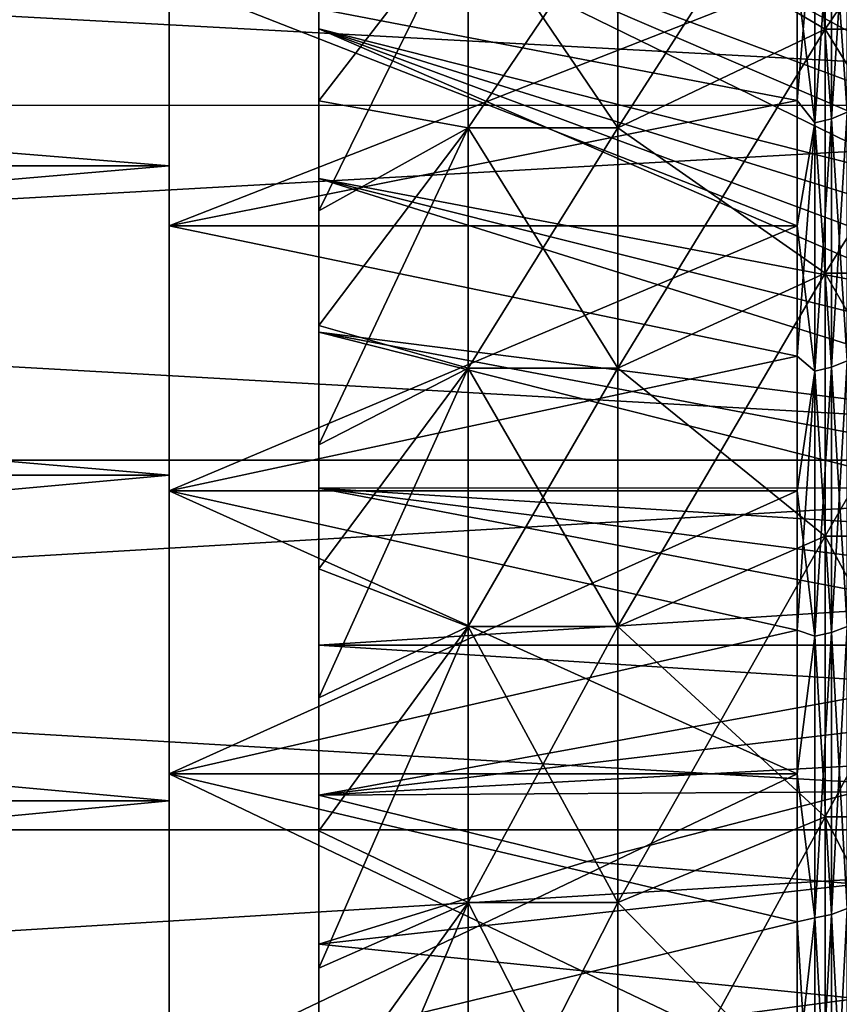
# Model space of a CAD drawing. Header units: metres. Extents: x -17 to 65, y -30 to 30.
# Tile 383 of 413: x 59.5 to 62.2, y 16.8 to 20.1. Entities that reach past the tile are written whole.
import ezdxf

# ---------------------------------------------------------------- set-up
doc = ezdxf.new("R2010")
doc.units = ezdxf.units.M
doc.layers.add('solid_508461', color=7, linetype='CONTINUOUS')

msp = doc.modelspace()

# ---------------------------------------------------------------- linework, layer by layer
at = {"layer": 'solid_508461'}
for points in [[(63.25, 19.96694, 2.587208), (60.5, 21.454752, 4.905576), (60.5, 21.870924, 4.584317)], [(63.25, 20.104059, 2.47698), (63.25, 19.96694, 2.587208), (60.5, 21.870924, 4.584317)], [(60.5, 21.870924, -4.584317), (63.25, 19.96694, -2.587208), (63.25, 20.104059, -2.47698)], [(60.5, 21.870924, -4.584317), (60.5, 21.454752, -4.905576), (63.25, 19.96694, -2.587208)], [(63.25, 19.6754, 2.784876), (60.5, 21.012035, 5.189188), (60.5, 21.454752, 4.905576)], [(63.25, 19.823833, 2.690006), (63.25, 19.6754, 2.784876), (60.5, 21.454752, 4.905576)], [(63.25, 19.96694, 2.587208), (63.25, 19.823833, 2.690006), (60.5, 21.454752, 4.905576)], [(60.5, 21.454752, -4.905576), (63.25, 19.823833, -2.690006), (63.25, 19.96694, -2.587208)], [(60.5, 21.454752, -4.905576), (60.5, 21.012035, -5.189188), (63.25, 19.823833, -2.690006)], [(63.25, 19.522314, 2.871421), (60.5, 20.546185, 5.43295), (60.5, 21.012035, 5.189188)], [(63.25, 19.6754, 2.784876), (63.25, 19.522314, 2.871421), (60.5, 21.012035, 5.189188)], [(60.5, 21.012035, -5.189188), (63.25, 19.6754, -2.784876), (63.25, 19.823833, -2.690006)], [(60.5, 21.012035, -5.189188), (63.25, 19.522314, -2.871421), (63.25, 19.6754, -2.784876)], [(60.5, 21.012035, -5.189188), (60.5, 20.546185, -5.43295), (63.25, 19.522314, -2.871421)], [(44, 19.804564, 22.533957), (65, 19.804489, 22.534023), (65, 20.938326, 21.484564)], [(44, 20.938326, 21.484566), (44, 19.804564, 22.533957), (65, 20.938326, 21.484564)], [(44, 20.938326, -21.484566), (65, 20.938326, -21.484564), (65, 19.804489, -22.534023)], [(44, 19.804564, -22.533957), (44, 20.938326, -21.484566), (65, 19.804489, -22.534023)], [(61.5, 20.466644, -12.342061), (62.192822, 20.809303, -12.548422), (62.192822, 20.05892, -13.716039)], [(61.5, 19.728889, 13.490031), (62.192822, 20.05892, 13.716039), (62.192822, 20.809303, 12.548422)], [(61.5, 20.466644, 12.342061), (61.5, 19.728889, 13.490031), (62.192822, 20.809303, 12.548422)], [(62.700001, 20.05892, -13.716039), (62.192822, 20.05892, -13.716039), (62.192822, 20.809303, -12.548422)], [(62.700001, 20.05892, -13.716039), (62.192822, 20.809303, -12.548422), (62.700001, 20.809303, -12.548422)], [(62.700001, 20.809303, 12.548422), (62.192822, 20.809303, 12.548422), (62.192822, 20.05892, 13.716039)], [(62.700001, 20.809303, 12.548422), (62.192822, 20.05892, 13.716039), (62.700001, 20.05892, 13.716039)], [(60, 19.601938, 18.567818), (48, 19.601938, 18.567818), (48, 20.578339, 17.479473)], [(60, 19.601938, 18.567818), (48, 20.578339, 17.479473), (60, 20.578339, 17.479473)], [(60, 20.578339, -17.479473), (48, 20.578339, -17.479473), (48, 19.601938, -18.567818)], [(60, 20.578339, -17.479473), (48, 19.601938, -18.567818), (60, 19.601938, -18.567818)], [(60, 20.578339, -17.479473), (60, 19.601938, -18.567818), (60, 20.224058, -13.828866)], [(60, 19.601938, 18.567818), (60, 20.578339, 17.479473), (60, 20.224058, 13.828866)], [(63.25, 19.203003, 3.019153), (60.5, 20.060812, 5.634987), (60.5, 20.546185, 5.43295)], [(60.5, 20.504213, 11.275521), (60.5, 20.546185, 5.43295), (60.5, 20.060812, 5.634987)], [(63.25, 19.364798, 2.949547), (63.25, 19.203003, 3.019153), (60.5, 20.546185, 5.43295)], [(63.25, 19.522314, 2.871421), (63.25, 19.364798, 2.949547), (60.5, 20.546185, 5.43295)], [(60.5, 20.546185, -5.43295), (63.25, 19.364798, -2.949547), (63.25, 19.522314, -2.871421)], [(60.5, 20.546185, -5.43295), (60.5, 20.060812, -5.634987), (63.25, 19.364798, -2.949547)], [(60.5, 20.170357, -11.862407), (60.5, 20.060812, -5.634987), (60.5, 20.546185, -5.43295)], [(62.266476, 20.552795, 13.427812), (62.266476, 19.781878, 14.539629), (62.214535, 20.529602, 13.412659)], [(62.266476, 20.552795, -13.427812), (62.214535, 20.529602, -13.412659), (62.214535, 19.759556, -14.523221)], [(62.266476, 19.781878, -14.539629), (62.266476, 20.552795, -13.427812), (62.214535, 19.759556, -14.523221)], [(62.15818, 20.515347, 13.403345), (62.15818, 19.745834, 14.513137), (62.099998, 20.224062, 13.828859)], [(62.15818, 20.515347, -13.403345), (62.099998, 20.224062, -13.828859), (62.099998, 19.820917, -14.400739)], [(62.15818, 19.745834, -14.513137), (62.15818, 20.515347, -13.403345), (62.099998, 19.820917, -14.400739)], [(62.214535, 20.529602, 13.412659), (62.214535, 19.759556, 14.523221), (62.15818, 20.515347, 13.403345)], [(62.214535, 20.529602, -13.412659), (62.15818, 20.515347, -13.403345), (62.15818, 19.745834, -14.513137)], [(62.214535, 19.759556, -14.523221), (62.214535, 20.529602, -13.412659), (62.15818, 19.745834, -14.513137)], [(62.214535, 19.759556, 14.523221), (62.15818, 19.745834, 14.513137), (62.15818, 20.515347, 13.403345)], [(62.266476, 19.781878, 14.539629), (62.214535, 19.759556, 14.523221), (62.214535, 20.529602, 13.412659)], [(60.5, 20.504213, 11.275521), (60.5, 20.060812, 5.634987), (60.5, 20.170357, 11.862407)], [(61, 20.466644, -12.342061), (60.5, 19.819578, -12.439622), (60.5, 20.170357, -11.862407)], [(61, 19.728889, -13.490031), (60.5, 19.819578, -12.439622), (61, 20.466644, -12.342061)], [(60.5, 19.452248, 13.006535), (61, 19.728889, 13.490031), (61, 20.466644, 12.342061)], [(60.5, 19.819578, 12.439622), (60.5, 19.452248, 13.006535), (61, 20.466644, 12.342061)], [(60.5, 20.170357, 11.862407), (60.5, 19.819578, 12.439622), (61, 20.466644, 12.342061)], [(61, 19.728889, 13.490031), (61.5, 19.728889, 13.490031), (61.5, 20.466644, 12.342061)], [(61, 20.466644, 12.342061), (61, 19.728889, 13.490031), (61.5, 20.466644, 12.342061)], [(61, 20.466644, -12.342061), (61.5, 20.466644, -12.342061), (61.5, 19.728889, -13.490031)], [(61, 19.728889, -13.490031), (61, 20.466644, -12.342061), (61.5, 19.728889, -13.490031)], [(61.5, 19.728889, -13.490031), (61.5, 20.466644, -12.342061), (62.192822, 20.05892, -13.716039)], [(62.099998, 20.224062, -13.828859), (60, 20.224058, -13.828866), (60, 19.401558, -14.960925)], [(62.099998, 19.820917, -14.400739), (62.099998, 20.224062, -13.828859), (60, 19.401558, -14.960925)], [(62.099998, 20.224062, 13.828859), (62.099998, 19.820917, 14.400739), (60, 20.224058, 13.828866)], [(60, 19.601938, -18.567818), (60, 19.401558, -14.960925), (60, 20.224058, -13.828866)], [(62.099998, 19.401606, 14.960873), (60, 19.401558, 14.960925), (60, 20.224058, 13.828866)], [(60, 19.601938, 18.567818), (60, 20.224058, 13.828866), (60, 19.401558, 14.960925)], [(62.099998, 19.820917, 14.400739), (62.099998, 19.401606, 14.960873), (60, 20.224058, 13.828866)], [(62.15818, 19.745834, 14.513137), (62.099998, 19.820917, 14.400739), (62.099998, 20.224062, 13.828859)], [(60.5, 20.170357, 11.862407), (60.5, 20.060812, 5.634987), (60.5, 19.819578, 12.439622)], [(60.5, 20.170357, -11.862407), (60.5, 19.819578, -12.439622), (60.5, 20.060812, -5.634987)], [(63.25, 18.869375, 3.131563), (60.5, 19.559593, 5.793758), (60.5, 20.060812, 5.634987)], [(60.5, 19.819578, 12.439622), (60.5, 20.060812, 5.634987), (60.5, 19.559593, 5.793758)], [(63.25, 19.0376, 3.079917), (63.25, 18.869375, 3.131563), (60.5, 20.060812, 5.634987)], [(63.25, 19.203003, 3.019153), (63.25, 19.0376, 3.079917), (60.5, 20.060812, 5.634987)], [(60.5, 20.060812, -5.634987), (63.25, 19.203003, -3.019153), (63.25, 19.364798, -2.949547)], [(60.5, 20.060812, -5.634987), (63.25, 19.0376, -3.079917), (63.25, 19.203003, -3.019153)], [(60.5, 20.060812, -5.634987), (60.5, 19.559593, -5.793758), (63.25, 19.0376, -3.079917)], [(60.5, 19.819578, -12.439622), (60.5, 19.559593, -5.793758), (60.5, 20.060812, -5.634987)], [(61.5, 19.728889, -13.490031), (62.192822, 20.05892, -13.716039), (62.192822, 19.243343, -14.838589)], [(61.5, 18.926373, 14.594604), (62.192822, 19.243343, 14.838589), (62.192822, 20.05892, 13.716039)], [(61.5, 19.728889, 13.490031), (61.5, 18.926373, 14.594604), (62.192822, 20.05892, 13.716039)], [(62.700001, 19.243343, -14.838589), (62.192822, 19.243343, -14.838589), (62.192822, 20.05892, -13.716039)], [(62.700001, 19.243343, -14.838589), (62.192822, 20.05892, -13.716039), (62.700001, 20.05892, -13.716039)], [(62.700001, 20.05892, 13.716039), (62.192822, 20.05892, 13.716039), (62.192822, 19.243343, 14.838589)], [(62.700001, 20.05892, 13.716039), (62.192822, 19.243343, 14.838589), (62.700001, 19.243343, 14.838589)], [(62.099998, 19.401606, -14.960873), (62.099998, 19.820917, -14.400739), (60, 19.401558, -14.960925)], [(60.5, 19.819578, 12.439622), (60.5, 19.559593, 5.793758), (60.5, 19.452248, 13.006535)], [(60.5, 19.819578, -12.439622), (60.5, 19.452248, -13.006535), (60.5, 19.559593, -5.793758)], [(61, 19.728889, -13.490031), (60.5, 19.452248, -13.006535), (60.5, 19.819578, -12.439622)], [(62.15818, 19.745834, 14.513137), (62.099998, 19.401606, 14.960873), (62.099998, 19.820917, 14.400739)], [(62.15818, 19.745834, -14.513137), (62.099998, 19.820917, -14.400739), (62.099998, 19.401606, -14.960873)], [(44, 19.804564, 22.533957), (44, 18.618286, 23.523594), (65, 19.804489, 22.534023)], [(44, 19.804564, -22.533957), (65, 19.804489, -22.534023), (65, 18.618374, -23.52352)], [(44, 18.618286, -23.523594), (44, 19.804564, -22.533957), (65, 18.618374, -23.52352)], [(44, 18.618286, 23.523594), (65, 18.618374, 23.52352), (65, 19.804489, 22.534023)], [(62.214535, 19.759556, 14.523221), (62.214535, 18.929499, 15.589678), (62.15818, 19.745834, 14.513137)], [(62.214535, 19.759556, -14.523221), (62.15818, 19.745834, -14.513137), (62.15818, 18.916355, -15.578853)], [(62.214535, 18.929499, -15.589678), (62.214535, 19.759556, -14.523221), (62.15818, 18.916355, -15.578853)], [(62.266476, 19.781878, 14.539629), (62.266476, 18.950884, 15.60729), (62.214535, 19.759556, 14.523221)], [(62.266476, 19.781878, -14.539629), (62.214535, 19.759556, -14.523221), (62.214535, 18.929499, -15.589678)], [(62.266476, 18.950884, -15.60729), (62.266476, 19.781878, -14.539629), (62.214535, 18.929499, -15.589678)], [(62.266476, 18.950884, 15.60729), (62.214535, 18.929499, 15.589678), (62.214535, 19.759556, 14.523221)], [(61, 19.728889, -13.490031), (60.5, 19.0686, -13.562758), (60.5, 19.452248, -13.006535)], [(61, 18.926373, -14.594604), (60.5, 19.0686, -13.562758), (61, 19.728889, -13.490031)], [(60.5, 18.669352, 14.107284), (61, 18.926373, 14.594604), (61, 19.728889, 13.490031)], [(60.5, 19.0686, 13.562758), (60.5, 18.669352, 14.107284), (61, 19.728889, 13.490031)], [(60.5, 19.452248, 13.006535), (60.5, 19.0686, 13.562758), (61, 19.728889, 13.490031)], [(61, 18.926373, 14.594604), (61.5, 18.926373, 14.594604), (61.5, 19.728889, 13.490031)], [(61, 19.728889, 13.490031), (61, 18.926373, 14.594604), (61.5, 19.728889, 13.490031)], [(61, 19.728889, -13.490031), (61.5, 19.728889, -13.490031), (61.5, 18.926373, -14.594604)], [(61, 18.926373, -14.594604), (61, 19.728889, -13.490031), (61.5, 18.926373, -14.594604)], [(61.5, 18.926373, -14.594604), (61.5, 19.728889, -13.490031), (62.192822, 19.243343, -14.838589)], [(62.15818, 19.745834, 14.513137), (62.15818, 18.916355, 15.578853), (62.099998, 19.401606, 14.960873)], [(62.15818, 19.745834, -14.513137), (62.099998, 19.401606, -14.960873), (62.099998, 18.966469, -15.508805)], [(62.15818, 18.916355, -15.578853), (62.15818, 19.745834, -14.513137), (62.099998, 18.966469, -15.508805)], [(62.214535, 18.929499, 15.589678), (62.15818, 18.916355, 15.578853), (62.15818, 19.745834, 14.513137)], [(60, 18.567818, 19.601938), (48, 18.567818, 19.601938), (48, 19.601938, 18.567818)], [(60, 18.567818, 19.601938), (48, 19.601938, 18.567818), (60, 19.601938, 18.567818)], [(60, 19.601938, -18.567818), (48, 19.601938, -18.567818), (48, 18.567818, -19.601938)], [(60, 19.601938, -18.567818), (48, 18.567818, -19.601938), (60, 18.567818, -19.601938)], [(60, 19.601938, -18.567818), (60, 18.567818, -19.601938), (60, 19.401558, -14.960925)], [(60, 18.567818, 19.601938), (60, 19.601938, 18.567818), (60, 19.401558, 14.960925)], [(63.25, 18.698772, 3.173991), (60.5, 19.046434, 5.908044), (60.5, 19.559593, 5.793758)], [(60.5, 19.452248, 13.006535), (60.5, 19.559593, 5.793758), (60.5, 19.046434, 5.908044)], [(63.25, 18.869375, 3.131563), (63.25, 18.698772, 3.173991), (60.5, 19.559593, 5.793758)], [(60.5, 19.559593, -5.793758), (63.25, 18.869375, -3.131563), (63.25, 19.0376, -3.079917)], [(60.5, 19.559593, -5.793758), (63.25, 18.698772, -3.173991), (63.25, 18.869375, -3.131563)], [(60.5, 19.559593, -5.793758), (60.5, 19.046434, -5.908044), (63.25, 18.698772, -3.173991)], [(60.5, 19.0686, -13.562758), (60.5, 19.046434, -5.908044), (60.5, 19.559593, -5.793758)], [(60.5, 19.452248, -13.006535), (60.5, 19.0686, -13.562758), (60.5, 19.559593, -5.793758)], [(60.5, 19.452248, 13.006535), (60.5, 19.046434, 5.908044), (60.5, 19.0686, 13.562758)], [(62.099998, 19.401606, -14.960873), (60, 19.401558, -14.960925), (60, 18.515913, -16.044031)], [(62.099998, 18.966469, -15.508805), (62.099998, 19.401606, -14.960873), (60, 18.515913, -16.044031)], [(62.099998, 19.401606, 14.960873), (62.099998, 18.966469, 15.508805), (60, 19.401558, 14.960925)], [(60, 18.567818, -19.601938), (60, 18.515913, -16.044031), (60, 19.401558, -14.960925)], [(62.099998, 18.966469, 15.508805), (60, 18.515913, 16.044031), (60, 19.401558, 14.960925)], [(60, 18.567818, 19.601938), (60, 19.401558, 14.960925), (60, 18.515913, 16.044031)], [(62.15818, 18.916355, 15.578853), (62.099998, 18.966469, 15.508805), (62.099998, 19.401606, 14.960873)], [(61.5, 18.926373, -14.594604), (62.192822, 19.243343, -14.838589), (62.192822, 18.36459, -15.91326)], [(61.5, 18.062363, 15.651231), (62.192822, 18.36459, 15.91326), (62.192822, 19.243343, 14.838589)], [(61.5, 18.926373, 14.594604), (61.5, 18.062363, 15.651231), (62.192822, 19.243343, 14.838589)], [(62.700001, 18.36459, -15.91326), (62.192822, 18.36459, -15.91326), (62.192822, 19.243343, -14.838589)], [(62.700001, 18.36459, -15.91326), (62.192822, 19.243343, -14.838589), (62.700001, 19.243343, -14.838589)], [(62.700001, 19.243343, 14.838589), (62.192822, 19.243343, 14.838589), (62.192822, 18.36459, 15.91326)], [(62.700001, 19.243343, 14.838589), (62.192822, 18.36459, 15.91326), (62.700001, 18.36459, 15.91326)], [(60.5, 19.0686, 13.562758), (60.5, 19.046434, 5.908044), (60.5, 18.669352, 14.107284)], [(60.5, 19.0686, -13.562758), (60.5, 18.669352, -14.107284), (60.5, 19.046434, -5.908044)], [(61, 18.926373, -14.594604), (60.5, 18.669352, -14.107284), (60.5, 19.0686, -13.562758)], [(63.25, 18.351336, 3.230954), (60.5, 18.525227, 5.976962), (60.5, 19.046434, 5.908044)], [(60.5, 18.669352, 14.107284), (60.5, 19.046434, 5.908044), (60.5, 18.525227, 5.976962)], [(63.25, 18.525917, 3.207166), (63.25, 18.351336, 3.230954), (60.5, 19.046434, 5.908044)], [(63.25, 18.698772, 3.173991), (63.25, 18.525917, 3.207166), (60.5, 19.046434, 5.908044)], [(60.5, 19.046434, -5.908044), (63.25, 18.525917, -3.207166), (63.25, 18.698772, -3.173991)], [(60.5, 19.046434, -5.908044), (60.5, 18.525227, -5.976962), (63.25, 18.525917, -3.207166)], [(60.5, 18.669352, -14.107284), (60.5, 18.525227, -5.976962), (60.5, 19.046434, -5.908044)], [(62.099998, 18.515865, -16.044088), (62.099998, 18.966469, -15.508805), (60, 18.515913, -16.044031)], [(62.099998, 18.966469, 15.508805), (62.099998, 18.515865, 16.044088), (60, 18.515913, 16.044031)], [(62.15818, 18.916355, 15.578853), (62.099998, 18.515865, 16.044088), (62.099998, 18.966469, 15.508805)], [(62.15818, 18.916355, -15.578853), (62.099998, 18.966469, -15.508805), (62.099998, 18.515865, -16.044088)], [(62.214535, 18.929499, 15.589678), (62.214535, 18.041954, 16.608789), (62.15818, 18.916355, 15.578853)], [(62.214535, 18.929499, -15.589678), (62.15818, 18.916355, -15.578853), (62.15818, 18.029427, -16.597256)], [(62.214535, 18.041954, -16.608789), (62.214535, 18.929499, -15.589678), (62.15818, 18.029427, -16.597256)], [(62.266476, 18.950884, 15.60729), (62.266476, 18.062338, 16.627552), (62.214535, 18.929499, 15.589678)], [(62.266476, 18.950884, -15.60729), (62.214535, 18.929499, -15.589678), (62.214535, 18.041954, -16.608789)], [(62.266476, 18.062338, -16.627552), (62.266476, 18.950884, -15.60729), (62.214535, 18.041954, -16.608789)], [(62.266476, 18.062338, 16.627552), (62.214535, 18.041954, 16.608789), (62.214535, 18.929499, 15.589678)], [(61, 18.926373, -14.594604), (60.5, 18.25456, -14.640044), (60.5, 18.669352, -14.107284)], [(61, 18.062363, -15.651231), (60.5, 18.25456, -14.640044), (61, 18.926373, -14.594604)], [(60.5, 17.824308, 15.160935), (61, 18.062363, 15.651231), (61, 18.926373, 14.594604)], [(60.5, 18.25456, 14.640044), (60.5, 17.824308, 15.160935), (61, 18.926373, 14.594604)], [(60.5, 18.669352, 14.107284), (60.5, 18.25456, 14.640044), (61, 18.926373, 14.594604)], [(61, 18.062363, 15.651231), (61.5, 18.062363, 15.651231), (61.5, 18.926373, 14.594604)], [(61, 18.926373, 14.594604), (61, 18.062363, 15.651231), (61.5, 18.926373, 14.594604)], [(61, 18.926373, -14.594604), (61.5, 18.926373, -14.594604), (61.5, 18.062363, -15.651231)], [(61, 18.062363, -15.651231), (61, 18.926373, -14.594604), (61.5, 18.062363, -15.651231)], [(61.5, 18.062363, -15.651231), (61.5, 18.926373, -14.594604), (62.192822, 18.36459, -15.91326)], [(62.15818, 18.916355, 15.578853), (62.15818, 18.029427, 16.597256), (62.099998, 18.515865, 16.044088)], [(62.15818, 18.916355, -15.578853), (62.099998, 18.515865, -16.044088), (62.099998, 18.050158, -16.566284)], [(62.15818, 18.029427, -16.597256), (62.15818, 18.916355, -15.578853), (62.099998, 18.050158, -16.566284)], [(62.214535, 18.041954, 16.608789), (62.15818, 18.029427, 16.597256), (62.15818, 18.916355, 15.578853)], [(60.5, 18.669352, 14.107284), (60.5, 18.525227, 5.976962), (60.5, 18.25456, 14.640044)], [(60.5, 18.669352, -14.107284), (60.5, 18.25456, -14.640044), (60.5, 18.525227, -5.976962)], [(44, 17.382633, 24.45085), (65, 17.382622, 24.450859), (65, 18.618374, 23.52352)], [(44, 18.618286, 23.523594), (44, 17.382633, 24.45085), (65, 18.618374, 23.52352)], [(44, 18.618286, -23.523594), (65, 18.618374, -23.52352), (65, 17.382622, -24.450859)], [(44, 17.382633, -24.45085), (44, 18.618286, -23.523594), (65, 17.382622, -24.450859)], [(60, 17.479473, 20.578339), (48, 17.479473, 20.578339), (48, 18.567818, 19.601938)], [(60, 17.479473, 20.578339), (48, 18.567818, 19.601938), (60, 18.567818, 19.601938)], [(60, 18.567818, -19.601938), (48, 18.567818, -19.601938), (48, 17.479473, -20.578339)], [(60, 18.567818, -19.601938), (48, 17.479473, -20.578339), (60, 17.479473, -20.578339)], [(60, 18.567818, -19.601938), (60, 17.479473, -20.578339), (60, 18.515913, -16.044031)], [(60, 18.567818, 19.601938), (60, 18.515913, 16.044031), (60, 17.569725, 17.074974)], [(60, 17.479473, 20.578339), (60, 18.567818, 19.601938), (60, 17.569725, 17.074974)], [(62.099998, 18.515865, -16.044088), (60, 18.515913, -16.044031), (60, 17.569725, -17.074974)], [(60, 17.479473, -20.578339), (60, 17.569725, -17.074974), (60, 18.515913, -16.044031)], [(62.099998, 17.569729, 17.07497), (60, 17.569725, 17.074974), (60, 18.515913, 16.044031)], [(62.099998, 18.050158, 16.566284), (62.099998, 17.569729, 17.07497), (60, 18.515913, 16.044031)], [(62.099998, 18.515865, 16.044088), (62.099998, 18.050158, 16.566284), (60, 18.515913, 16.044031)], [(62.099998, 18.050158, -16.566284), (62.099998, 18.515865, -16.044088), (60, 17.569725, -17.074974)], [(60.5, 18.525227, -5.976962), (63.25, 18.351336, -3.230954), (63.25, 18.525917, -3.207166)], [(63.25, 18, 3.25), (60.5, 18, 6), (60.5, 18.525227, 5.976962)], [(60.5, 18.25456, 14.640044), (60.5, 18.525227, 5.976962), (60.5, 18, 6)], [(63.25, 18.175797, 3.245242), (63.25, 18, 3.25), (60.5, 18.525227, 5.976962)], [(63.25, 18.351336, 3.230954), (63.25, 18.175797, 3.245242), (60.5, 18.525227, 5.976962)], [(60.5, 18.525227, -5.976962), (63.25, 18.175797, -3.245242), (63.25, 18.351336, -3.230954)], [(60.5, 18.525227, -5.976962), (60.5, 18, -6), (63.25, 18.175797, -3.245242)], [(60.5, 18.25456, -14.640044), (60.5, 18, -6), (60.5, 18.525227, -5.976962)], [(62.15818, 18.029427, 16.597256), (62.099998, 18.050158, 16.566284), (62.099998, 18.515865, 16.044088)], [(61.5, 18.062363, -15.651231), (62.192822, 18.36459, -15.91326), (62.192822, 17.426382, -16.935501)], [(61.5, 17.139549, 16.656706), (62.192822, 17.426382, 16.935501), (62.192822, 18.36459, 15.91326)], [(61.5, 18.062363, 15.651231), (61.5, 17.139549, 16.656706), (62.192822, 18.36459, 15.91326)], [(62.700001, 17.426382, -16.935501), (62.192822, 17.426382, -16.935501), (62.192822, 18.36459, -15.91326)], [(62.700001, 17.426382, -16.935501), (62.192822, 18.36459, -15.91326), (62.700001, 18.36459, -15.91326)], [(62.700001, 18.36459, 15.91326), (62.192822, 18.36459, 15.91326), (62.192822, 17.426382, 16.935501)], [(62.700001, 18.36459, 15.91326), (62.192822, 17.426382, 16.935501), (62.700001, 17.426382, 16.935501)], [(60.5, 18.25456, 14.640044), (60.5, 18, 6), (60.5, 17.824308, 15.160935)], [(60.5, 18.25456, -14.640044), (60.5, 17.824308, -15.160935), (60.5, 18, -6)], [(61, 18.062363, -15.651231), (60.5, 17.824308, -15.160935), (60.5, 18.25456, -14.640044)], [(60.5, 18, -6), (63.25, 18, -3.25), (63.25, 18.175797, -3.245242)], [(62.099998, 17.569729, -17.07497), (62.099998, 18.050158, -16.566284), (60, 17.569725, -17.074974)], [(61, 18.062363, -15.651231), (60.5, 17.379223, -15.669154), (60.5, 17.824308, -15.160935)], [(61, 17.139549, -16.656706), (60.5, 17.379223, -15.669154), (61, 18.062363, -15.651231)], [(60.5, 16.919693, 16.164282), (61, 17.139549, 16.656706), (61, 18.062363, 15.651231)], [(60.5, 17.379223, 15.669154), (60.5, 16.919693, 16.164282), (61, 18.062363, 15.651231)], [(60.5, 17.824308, 15.160935), (60.5, 17.379223, 15.669154), (61, 18.062363, 15.651231)], [(61, 17.139549, 16.656706), (61.5, 17.139549, 16.656706), (61.5, 18.062363, 15.651231)], [(61, 18.062363, 15.651231), (61, 17.139549, 16.656706), (61.5, 18.062363, 15.651231)], [(61, 18.062363, -15.651231), (61.5, 18.062363, -15.651231), (61.5, 17.139549, -16.656706)], [(61, 17.139549, -16.656706), (61, 18.062363, -15.651231), (61.5, 17.139549, -16.656706)], [(61.5, 17.139549, -16.656706), (61.5, 18.062363, -15.651231), (62.192822, 17.426382, -16.935501)], [(62.15818, 18.029427, 16.597256), (62.099998, 17.569729, 17.07497), (62.099998, 18.050158, 16.566284)], [(62.15818, 18.029427, -16.597256), (62.099998, 18.050158, -16.566284), (62.099998, 17.569729, -17.07497)], [(62.214535, 18.041954, 16.608789), (62.214535, 17.099617, 17.577459), (62.15818, 18.029427, 16.597256)], [(62.214535, 18.041954, -16.608789), (62.15818, 18.029427, -16.597256), (62.15818, 17.087744, -17.565254)], [(62.214535, 17.099617, -17.577459), (62.214535, 18.041954, -16.608789), (62.15818, 17.087744, -17.565254)], [(62.266476, 18.062338, 16.627552), (62.266476, 17.118935, 17.597317), (62.214535, 18.041954, 16.608789)], [(62.266476, 18.062338, -16.627552), (62.214535, 18.041954, -16.608789), (62.214535, 17.099617, -17.577459)], [(62.266476, 17.118935, -17.597317), (62.266476, 18.062338, -16.627552), (62.214535, 17.099617, -17.577459)], [(62.266476, 17.118935, 17.597317), (62.214535, 17.099617, 17.577459), (62.214535, 18.041954, 16.608789)], [(62.15818, 18.029427, 16.597256), (62.15818, 17.087744, 17.565254), (62.099998, 17.569729, 17.07497)], [(62.15818, 17.087744, -17.565254), (62.15818, 18.029427, -16.597256), (62.099998, 17.569729, -17.07497)], [(62.214535, 17.099617, 17.577459), (62.15818, 17.087744, 17.565254), (62.15818, 18.029427, 16.597256)], [(63.25, 17.824203, 3.245242), (60.5, 18, 6), (63.25, 18, 3.25)], [(63.25, 17.824203, 3.245242), (60.5, 17.498241, 5.978982), (60.5, 18, 6)], [(60.5, 17.824308, 15.160935), (60.5, 18, 6), (60.5, 17.498241, 5.978982)], [(60.5, 17.498241, -5.978982), (63.25, 18, -3.25), (60.5, 18, -6)], [(63.25, 17.824203, -3.245242), (63.25, 18, -3.25), (60.5, 17.498241, -5.978982)], [(60.5, 17.824308, -15.160935), (60.5, 17.498241, -5.978982), (60.5, 18, -6)], [(60.5, 17.824308, 15.160935), (60.5, 17.498241, 5.978982), (60.5, 17.379223, 15.669154)], [(60.5, 17.824308, -15.160935), (60.5, 17.379223, -15.669154), (60.5, 17.498241, -5.978982)], [(63.25, 17.824203, 3.245242), (63.25, 17.648664, 3.230954), (60.5, 17.498241, 5.978982)], [(63.25, 17.648664, -3.230954), (63.25, 17.824203, -3.245242), (60.5, 17.498241, -5.978982)], [(63.25, 17.648664, 3.230954), (62.299999, 17.51, 4.171319), (60.5, 17.498241, 5.978982)], [(63.25, 17.648664, -3.230954), (60.5, 17.498241, -5.978982), (62.299999, 17.51, -4.171319)], [(62.099998, 17.569729, -17.07497), (60, 17.569725, -17.074974), (60, 16.566303, -18.05014)], [(62.099998, 17.07497, -17.569729), (62.099998, 17.569729, -17.07497), (60, 16.566303, -18.05014)], [(62.099998, 17.569729, 17.07497), (62.099998, 17.07497, 17.569729), (60, 17.569725, 17.074974)], [(60, 17.479473, -20.578339), (60, 16.566303, -18.05014), (60, 17.569725, -17.074974)], [(62.099998, 16.566284, 18.050158), (60, 16.566303, 18.05014), (60, 17.569725, 17.074974)], [(60, 17.479473, 20.578339), (60, 17.569725, 17.074974), (60, 16.566303, 18.05014)], [(62.099998, 17.07497, 17.569729), (62.099998, 16.566284, 18.050158), (60, 17.569725, 17.074974)], [(62.15818, 17.087744, 17.565254), (62.099998, 17.07497, 17.569729), (62.099998, 17.569729, 17.07497)], [(62.15818, 17.087744, -17.565254), (62.099998, 17.569729, -17.07497), (62.099998, 17.07497, -17.569729)], [(60, 16.339636, 21.494566), (48, 16.339636, 21.494566), (48, 17.479473, 20.578339)], [(60, 16.339636, 21.494566), (48, 17.479473, 20.578339), (60, 17.479473, 20.578339)], [(60, 17.479473, -20.578339), (48, 17.479473, -20.578339), (48, 16.339636, -21.494566)], [(60, 17.479473, -20.578339), (48, 16.339636, -21.494566), (60, 16.339636, -21.494566)], [(60, 17.479473, -20.578339), (60, 16.339636, -21.494566), (60, 16.566303, -18.05014)], [(60, 16.339636, 21.494566), (60, 17.479473, 20.578339), (60, 16.566303, 18.05014)], [(62.299999, 17.51, 4.171319), (61.39782, 17.276882, 5.050679), (60.5, 17.498241, 5.978982)], [(60.5, 17.498241, -5.978982), (61.39782, 17.276882, -5.050679), (62.299999, 17.51, -4.171319)], [(61.39782, 17.276882, 5.050679), (60.5, 17, 5.91608), (60.5, 17.498241, 5.978982)], [(60.5, 17.379223, 15.669154), (60.5, 17.498241, 5.978982), (60.5, 17, 5.91608)], [(60.5, 17.498241, -5.978982), (60.5, 17, -5.91608), (61.39782, 17.276882, -5.050679)], [(60.5, 17.379223, -15.669154), (60.5, 17, -5.91608), (60.5, 17.498241, -5.978982)], [(62.299999, 17.20096, 5.303468), (61.39782, 17.276882, 5.050679), (62.299999, 17.51, 4.171319)], [(62.299999, 17.20096, -5.303468), (62.299999, 17.51, -4.171319), (61.39782, 17.276882, -5.050679)], [(61.5, 17.139549, -16.656706), (62.192822, 17.426382, -16.935501), (62.192822, 16.430979, -17.902874)], [(61.5, 16.160408, 17.608271), (62.192822, 16.430979, 17.902874), (62.192822, 17.426382, 16.935501)], [(61.5, 17.139549, 16.656706), (61.5, 16.160408, 17.608271), (62.192822, 17.426382, 16.935501)], [(62.700001, 16.430979, -17.902874), (62.192822, 16.430979, -17.902874), (62.192822, 17.426382, -16.935501)], [(62.700001, 16.430979, -17.902874), (62.192822, 17.426382, -16.935501), (62.700001, 17.426382, -16.935501)], [(62.700001, 17.426382, 16.935501), (62.192822, 17.426382, 16.935501), (62.192822, 16.430979, 17.902874)], [(62.700001, 17.426382, 16.935501), (62.192822, 16.430979, 17.902874), (62.700001, 16.430979, 17.902874)], [(44, 17.382633, 24.45085), (44, 16.100887, 25.313267), (65, 17.382622, 24.450859)], [(44, 17.382633, -24.45085), (65, 17.382622, -24.450859), (65, 16.100878, -25.313269)], [(44, 16.100887, -25.313267), (44, 17.382633, -24.45085), (65, 16.100878, -25.313269)], [(44, 16.100887, 25.313267), (65, 16.100878, 25.313269), (65, 17.382622, 24.450859)], [(60.5, 17.379223, 15.669154), (60.5, 17, 5.91608), (60.5, 16.919693, 16.164282)], [(60.5, 17.379223, -15.669154), (60.5, 16.919693, -16.164282), (60.5, 17, -5.91608)], [(61, 17.139549, -16.656706), (60.5, 16.919693, -16.164282), (60.5, 17.379223, -15.669154)], [(62.299999, 17.20096, 5.303468), (60.5, 17, 5.91608), (61.39782, 17.276882, 5.050679)], [(62.299999, 17.20096, -5.303468), (61.39782, 17.276882, -5.050679), (60.5, 17, -5.91608)], [(62.299999, 16.818684, 6.41341), (60.5, 17, 5.91608), (62.299999, 17.20096, 5.303468)], [(62.299999, 16.818684, -6.413411), (62.299999, 17.20096, -5.303468), (60.5, 17, -5.91608)], [(61, 17.139549, -16.656706), (60.5, 16.446301, -16.645699), (60.5, 16.919693, -16.164282)], [(61, 16.160408, -17.608271), (60.5, 16.446301, -16.645699), (61, 17.139549, -16.656706)], [(60.5, 15.95911, 17.113346), (61, 16.160408, 17.608271), (61, 17.139549, 16.656706)], [(60.5, 16.446301, 16.645699), (60.5, 15.95911, 17.113346), (61, 17.139549, 16.656706)], [(60.5, 16.919693, 16.164282), (60.5, 16.446301, 16.645699), (61, 17.139549, 16.656706)], [(61, 16.160408, 17.608271), (61.5, 16.160408, 17.608271), (61.5, 17.139549, 16.656706)], [(61, 17.139549, 16.656706), (61, 16.160408, 17.608271), (61.5, 17.139549, 16.656706)], [(61, 17.139549, -16.656706), (61.5, 17.139549, -16.656706), (61.5, 16.160408, -17.608271)], [(61, 16.160408, -17.608271), (61, 17.139549, -16.656706), (61.5, 16.160408, -17.608271)], [(61.5, 16.160408, -17.608271), (61.5, 17.139549, -16.656706), (62.192822, 16.430979, -17.902874)], [(62.266476, 17.118935, 17.597317), (62.266476, 16.123543, 18.513639), (62.214535, 17.099617, 17.577459)], [(62.266476, 17.118935, -17.597317), (62.214535, 17.099617, -17.577459), (62.214535, 16.105349, -18.492748)], [(62.266476, 16.123543, -18.513639), (62.266476, 17.118935, -17.597317), (62.214535, 16.105349, -18.492748)], [(62.15818, 17.087744, 17.565254), (62.15818, 16.094166, 18.479908), (62.099998, 17.07497, 17.569729)], [(62.15818, 17.087744, -17.565254), (62.099998, 17.07497, -17.569729), (62.099998, 16.566284, -18.050158)], [(62.15818, 16.094166, -18.479908), (62.15818, 17.087744, -17.565254), (62.099998, 16.566284, -18.050158)], [(62.214535, 17.099617, 17.577459), (62.214535, 16.105349, 18.492748), (62.15818, 17.087744, 17.565254)], [(62.214535, 17.099617, -17.577459), (62.15818, 17.087744, -17.565254), (62.15818, 16.094166, -18.479908)], [(62.214535, 16.105349, -18.492748), (62.214535, 17.099617, -17.577459), (62.15818, 16.094166, -18.479908)], [(62.214535, 16.105349, 18.492748), (62.15818, 16.094166, 18.479908), (62.15818, 17.087744, 17.565254)], [(62.266476, 16.123543, 18.513639), (62.214535, 16.105349, 18.492748), (62.214535, 17.099617, 17.577459)], [(62.099998, 16.566284, -18.050158), (62.099998, 17.07497, -17.569729), (60, 16.566303, -18.05014)], [(62.15818, 16.094166, 18.479908), (62.099998, 16.566284, 18.050158), (62.099998, 17.07497, 17.569729)], [(60.5, 16.579525, 7.008502), (60.5, 17, 5.91608), (62.299999, 16.818684, 6.41341)], [(60.5, 16.579525, 7.008502), (60.5, 16.919693, 16.164282), (60.5, 17, 5.91608)], [(60.5, 16.579525, -7.008503), (60.5, 17, -5.91608), (60.5, 16.919693, -16.164282)], [(62.299999, 16.818684, -6.413411), (60.5, 17, -5.91608), (60.5, 16.579525, -7.008503)], [(60.5, 16.579525, -7.008503), (60.5, 16.919693, -16.164282), (60.5, 16.446301, -16.645699)], [(60.5, 16.579525, 7.008502), (60.5, 16.446301, 16.645699), (60.5, 16.919693, 16.164282)], [(62.299999, 16.365112, -7.495538), (62.299999, 16.818684, -6.413411), (60.5, 16.579525, -7.008503)], [(60.5, 16.579525, 7.008502), (62.299999, 16.818684, 6.41341), (62.299999, 16.365112, 7.495537)]]:
    msp.add_3dface(points, dxfattribs=at)

doc.saveas('drawing.dxf')
